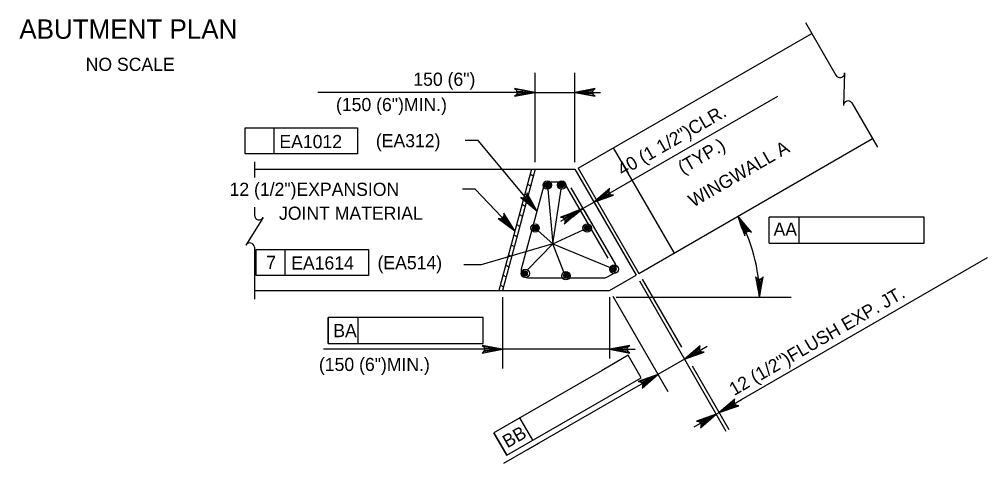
# Model space of a CAD drawing. Extents: x 638340 to 640241, y 295465 to 298435.
# Drawn here: x 638700.6 to 638921.3, y 296941.4 to 297042.7 of the extents above; entities that cross this region are included whole.
import ezdxf

# ---------------------------------------------------------------- set-up
doc = ezdxf.new("R2010")
doc.units = 0
for name, color, linetype in [('10', 7, 'Continuous'), ('3', 7, 'Continuous'), ('4', 7, 'Continuous'), ('5', 7, 'Continuous')]:
    doc.layers.add(name, color=color, linetype=linetype)

msp = doc.modelspace()

# ---------------------------------------------------------------- linework, layer by layer
at = {"layer": '10'}
for p, q in [((638827.99, 297008.75), (638881.22, 297039.49)), ((638841.83, 296984.78), (638895.06, 297015.51)), ((638835.98, 297013.37), (638849.83, 296989.39)), ((638754.21, 297008.57), (638827.21, 297008.57)), ((638817.35, 297008.57), (638809.94, 296980.88)), ((638818.15, 297008.57), (638810.73, 296980.88)), ((638827.21, 297008.57), (638841.17, 296984.39)), ((638827.99, 297008.75), (638841.83, 296984.78)), ((638817.05, 297007.44), (638817.74, 297007.04)), ((638816.43, 297005.14), (638817.12, 297004.74)), ((638815.82, 297002.83), (638816.51, 297002.43)), ((638815.2, 297000.52), (638815.89, 297000.12)), ((638814.58, 296998.21), (638815.27, 296997.82)), ((638813.96, 296995.91), (638814.65, 296995.51)), ((638813.34, 296993.6), (638814.03, 296993.2)), ((638812.73, 296991.29), (638813.42, 296990.89)), ((638812.11, 296988.99), (638812.8, 296988.59)), ((638811.49, 296986.68), (638812.18, 296986.28)), ((638810.87, 296984.37), (638811.56, 296983.97)), ((638835.09, 296980.88), (638841.17, 296984.39)), ((638810.25, 296982.07), (638810.94, 296981.67)), ((638754.21, 296980.88), (638835.09, 296980.88))]:
    msp.add_line(p, q, dxfattribs=at)
at = {"layer": '3'}
for p, q in [((638818.15, 297010.11), (638818.15, 297030.47)), ((638827.21, 297010.11), (638827.21, 297030.47)), ((638818.15, 297026.04), (638768.68, 297026.04)), ((638818.15, 297026.04), (638827.21, 297026.04)), ((638827.21, 297026.04), (638833.11, 297026.04)), ((638836.69, 297003.95), (638873.5, 297025.2)), ((638752.12, 297017.94), (638777.66, 297017.94)), ((638752.12, 297012.03), (638752.12, 297017.94)), ((638758.71, 297012.03), (638758.71, 297017.94)), ((638777.66, 297017.94), (638777.66, 297012.03)), ((638805.2, 297015.08), (638802.25, 297015.08)), ((638818.58, 296999.03), (638805.2, 297015.08)), ((638777.66, 297012.03), (638752.12, 297012.03)), ((638804.54, 297004.01), (638801.59, 297004.01)), ((638813.58, 296994.5), (638804.54, 297004.01)), ((638821.04, 297003.96), (638822.18, 296991.51)), ((638822.18, 296991.51), (638824.09, 297003.96)), ((638831.58, 297001), (638836.69, 297003.95)), ((638828.42, 296999.17), (638823.97, 296996.6)), ((638829.08, 296999.56), (638831.58, 297001)), ((638831.82, 297000.58), (638833.8, 296997.16)), ((638829.32, 296999.14), (638831.3, 296995.72)), ((638871.5, 296991.66), (638871.5, 296997.56)), ((638899.95, 296997.56), (638871.5, 296997.56)), ((638878.34, 296997.56), (638871.5, 296997.56)), ((638878.34, 296991.66), (638878.34, 296997.56)), ((638906.8, 296997.56), (638899.95, 296997.56)), ((638906.8, 296991.66), (638906.8, 296997.56)), ((638818.88, 296994.48), (638822.18, 296991.51)), ((638822.18, 296991.51), (638829.16, 296994.72)), ((638822.18, 296991.51), (638805.85, 296986.76)), ((638816.47, 296985.56), (638822.18, 296991.51)), ((638824.73, 296985.08), (638822.18, 296991.51)), ((638822.18, 296991.51), (638835.29, 296986.1)), ((638871.5, 296991.66), (638906.8, 296991.66)), ((638754.64, 296990.21), (638780.18, 296990.21)), ((638754.64, 296984.31), (638754.64, 296990.21)), ((638761.23, 296984.31), (638761.23, 296990.21)), ((638780.18, 296990.21), (638780.18, 296984.31)), ((638865.22, 296955.99), (638921.3, 296988.36)), ((638805.85, 296986.76), (638801.9, 296986.76)), ((638780.18, 296984.31), (638754.64, 296984.31)), ((638841.94, 296983.06), (638861.65, 296948.81)), ((638842.6, 296983.45), (638851.54, 296967.93)), ((638810.73, 296979.35), (638810.73, 296963.06)), ((638835.09, 296979.35), (638835.09, 296965.36)), ((638835.86, 296979.55), (638848.38, 296957.87)), ((638836.63, 296979.35), (638876.53, 296979.35)), ((638771.02, 296974.73), (638771.02, 296968.82)), ((638799.48, 296974.73), (638771.02, 296974.73)), ((638771.02, 296968.82), (638771.02, 296974.73)), ((638777.87, 296974.73), (638771.02, 296974.73)), ((638777.87, 296968.82), (638777.87, 296974.73)), ((638806.33, 296974.73), (638799.48, 296974.73)), ((638806.33, 296968.82), (638806.33, 296974.73)), ((638771.02, 296968.82), (638806.33, 296968.82)), ((638804.83, 296967.49), (638769.97, 296967.49)), ((638779.32, 296967.49), (638776.37, 296967.49)), ((638807.78, 296967.49), (638804.83, 296967.49)), ((638835.09, 296967.49), (638810.73, 296967.49)), ((638839.37, 296966.1), (638833.44, 296962.67)), ((638838.04, 296967.49), (638840.99, 296967.49)), ((638842.32, 296960.98), (638839.37, 296966.1)), ((638854.8, 296966.69), (638857.36, 296968.16)), ((638852.24, 296965.21), (638846.16, 296961.7)), ((638833.44, 296962.67), (638808.79, 296948.45)), ((638853.96, 296963.72), (638862.32, 296949.2)), ((638811.75, 296943.33), (638842.32, 296960.98)), ((638843.61, 296960.23), (638841.05, 296958.75)), ((638841.05, 296958.75), (638810.99, 296941.4)), ((638862.66, 296954.51), (638865.22, 296955.99)), ((638859.44, 296952.65), (638860.11, 296953.03)), ((638814.72, 296951.87), (638808.79, 296948.45)), ((638817.68, 296946.76), (638814.72, 296951.87)), ((638856.88, 296951.17), (638854.33, 296949.7)), ((638808.79, 296948.45), (638811.75, 296943.33)), ((638811.75, 296943.33), (638808.79, 296948.45)), ((638818.96, 296946), (638816.41, 296944.52))]:
    msp.add_line(p, q, dxfattribs=at)
for points in [[(638818.15, 297026.04), (638813.49, 297026.91), (638813.85, 297026.67), (638814.03, 297026.35), (638814.09, 297026.04), (638814.03, 297025.73), (638813.85, 297025.42), (638813.49, 297025.17), (638818.15, 297026.04), (638813.85, 297025.42), (638814.03, 297025.73), (638818.15, 297026.04), (638814.09, 297026.04), (638814.03, 297026.35), (638818.15, 297026.04), (638813.85, 297026.67)], [(638827.21, 297026.04), (638831.87, 297025.17), (638831.51, 297025.42), (638831.33, 297025.73), (638831.27, 297026.04), (638831.33, 297026.35), (638831.51, 297026.67), (638831.87, 297026.91), (638827.21, 297026.04), (638831.51, 297026.67), (638831.33, 297026.35), (638827.21, 297026.04), (638831.27, 297026.04), (638831.33, 297025.73), (638827.21, 297026.04), (638831.51, 297025.42)], [(638831.58, 297001), (638836.06, 297002.57), (638835.62, 297002.61), (638835.3, 297002.79), (638835.1, 297003.03), (638834.99, 297003.33), (638834.99, 297003.69), (638835.18, 297004.09), (638831.58, 297001), (638834.99, 297003.69), (638834.99, 297003.33), (638831.58, 297001), (638835.1, 297003.03), (638835.3, 297002.79), (638831.58, 297001), (638835.62, 297002.61)], [(638818.58, 296999.03), (638816.27, 297003.17), (638816.31, 297002.74), (638816.19, 297002.39), (638815.98, 297002.15), (638815.71, 297001.99), (638815.35, 297001.94), (638814.93, 297002.05), (638818.58, 296999.03), (638815.35, 297001.94), (638815.71, 297001.99), (638818.58, 296999.03), (638815.98, 297002.15), (638816.19, 297002.39), (638818.58, 296999.03), (638816.31, 297002.74)], [(638828.42, 296999.17), (638823.94, 296997.6), (638824.38, 296997.56), (638824.7, 296997.38), (638824.9, 296997.14), (638825.01, 296996.84), (638825, 296996.48), (638824.82, 296996.08), (638828.42, 296999.17), (638825, 296996.48), (638825.01, 296996.84), (638828.42, 296999.17), (638824.9, 296997.14), (638824.7, 296997.38), (638828.42, 296999.17), (638824.38, 296997.56)], [(638813.58, 296994.5), (638811.01, 296998.48), (638811.07, 296998.05), (638810.97, 296997.7), (638810.78, 296997.44), (638810.52, 296997.26), (638810.17, 296997.18), (638809.74, 296997.27), (638813.58, 296994.5), (638810.17, 296997.18), (638810.52, 296997.26), (638813.58, 296994.5), (638810.78, 296997.44), (638810.97, 296997.7), (638813.58, 296994.5), (638811.07, 296998.05)], [(638864.38, 296997.79), (638865.94, 296993.32), (638865.98, 296993.75), (638866.16, 296994.07), (638866.4, 296994.27), (638866.7, 296994.38), (638867.06, 296994.38), (638867.46, 296994.19), (638864.38, 296997.79), (638867.06, 296994.38), (638866.7, 296994.38), (638864.38, 296997.79), (638866.4, 296994.27), (638866.16, 296994.07), (638864.38, 296997.79), (638865.98, 296993.75)], [(638869.3, 296979.35), (638870.18, 296984.01), (638869.93, 296983.65), (638869.61, 296983.46), (638869.3, 296983.41), (638868.99, 296983.46), (638868.68, 296983.65), (638868.43, 296984.01), (638869.3, 296979.35), (638868.68, 296983.65), (638868.99, 296983.46), (638869.3, 296979.35), (638869.3, 296983.41), (638869.61, 296983.46), (638869.3, 296979.35), (638869.93, 296983.65)], [(638810.73, 296967.49), (638806.07, 296968.36), (638806.43, 296968.11), (638806.62, 296967.8), (638806.67, 296967.49), (638806.62, 296967.18), (638806.43, 296966.86), (638806.07, 296966.61), (638810.73, 296967.49), (638806.43, 296966.86), (638806.62, 296967.18), (638810.73, 296967.49), (638806.67, 296967.49), (638806.62, 296967.8), (638810.73, 296967.49), (638806.43, 296968.11)], [(638835.09, 296967.49), (638839.75, 296966.61), (638839.39, 296966.86), (638839.2, 296967.18), (638839.15, 296967.49), (638839.2, 296967.8), (638839.39, 296968.11), (638839.75, 296968.36), (638835.09, 296967.49), (638839.39, 296968.11), (638839.2, 296967.8), (638835.09, 296967.49), (638839.15, 296967.49), (638839.2, 296967.18), (638835.09, 296967.49), (638839.39, 296966.86)], [(638852.22, 296965.2), (638856.69, 296966.78), (638856.26, 296966.81), (638855.94, 296966.99), (638855.74, 296967.23), (638855.63, 296967.53), (638855.63, 296967.89), (638855.82, 296968.29), (638852.22, 296965.2), (638855.63, 296967.89), (638855.63, 296967.53), (638852.22, 296965.2), (638855.74, 296967.23), (638855.94, 296966.99), (638852.22, 296965.2), (638856.26, 296966.81)], [(638846.16, 296961.7), (638841.69, 296960.13), (638842.13, 296960.1), (638842.44, 296959.92), (638842.64, 296959.67), (638842.75, 296959.37), (638842.75, 296959.01), (638842.56, 296958.62), (638846.16, 296961.7), (638842.75, 296959.01), (638842.75, 296959.37), (638846.16, 296961.7), (638842.64, 296959.67), (638842.44, 296959.92), (638846.16, 296961.7), (638842.13, 296960.1)], [(638860.11, 296953.04), (638864.58, 296954.61), (638864.15, 296954.65), (638863.83, 296954.82), (638863.63, 296955.07), (638863.52, 296955.37), (638863.52, 296955.73), (638863.71, 296956.12), (638860.11, 296953.04), (638863.52, 296955.73), (638863.52, 296955.37), (638860.11, 296953.04), (638863.63, 296955.07), (638863.83, 296954.82), (638860.11, 296953.04), (638864.15, 296954.65)], [(638859.43, 296952.64), (638854.96, 296951.07), (638855.39, 296951.03), (638855.71, 296950.86), (638855.91, 296950.61), (638856.02, 296950.32), (638856.02, 296949.95), (638855.83, 296949.56), (638859.43, 296952.64), (638856.02, 296949.95), (638856.02, 296950.32), (638859.43, 296952.64), (638855.91, 296950.61), (638855.71, 296950.86), (638859.43, 296952.64), (638855.39, 296951.03)]]:
    msp.add_lwpolyline(points, dxfattribs=at)
for points in [[(638815.2, 297026.53), (638815.2, 297025.55), (638818.15, 297026.04)], [(638830.16, 297026.53), (638830.16, 297025.55), (638827.21, 297026.04)], [(638817.07, 297001.61), (638816.31, 297000.98), (638818.58, 296999.03)], [(638833.89, 297002.9), (638834.38, 297002.05), (638831.58, 297001)], [(638826.28, 296998.51), (638826.77, 296997.65), (638829.08, 296999.56)], [(638811.91, 296996.98), (638811.19, 296996.3), (638813.58, 296994.5)], [(638865.28, 296995.01), (638866.15, 296995.47), (638864.34, 296997.85)], [(638869.68, 296982.32), (638868.69, 296982.28), (638869.3, 296979.35)], [(638807.78, 296967.98), (638807.78, 296967), (638810.73, 296967.49)], [(638838.04, 296967.98), (638838.04, 296967), (638835.09, 296967.49)], [(638854.55, 296967.11), (638855.04, 296966.26), (638852.24, 296965.21)], [(638843.36, 296960.65), (638843.85, 296959.8), (638846.16, 296961.7)], [(638862.42, 296954.93), (638862.91, 296954.08), (638860.11, 296953.03)], [(638856.64, 296951.6), (638857.13, 296950.75), (638859.44, 296952.65)]]:
    msp.add_lwpolyline(points, close=True, dxfattribs=at)
for centre in [(638820.95, 297004.91), (638824.24, 297004.91), (638818.17, 296995.12), (638830.04, 296995.12), (638836.18, 296985.73), (638815.92, 296984.76), (638825.2, 296984.24)]:
    msp.add_circle(centre, 0.962, dxfattribs=at)
msp.add_arc((638832.29, 296979.35), 37.01, 0, 29.8962, dxfattribs=at)
at = {"layer": '4'}
for p, q in [((638879.79, 297041.96), (638886.72, 297029.97)), ((638888.71, 297030.5), (638888.43, 297023.08)), ((638890.36, 297023.66), (638896.2, 297013.54)), ((638754.21, 297010.21), (638754.21, 297006.62)), ((638754.21, 296999.84), (638754.21, 296998.02)), ((638756.2, 296997.49), (638752.25, 296991.21)), ((638754.21, 296990.74), (638754.21, 296978.87))]:
    msp.add_line(p, q, dxfattribs=at)
for centre, start, end in [((638887.64, 297030.5), 210, 0), ((638889.49, 297023.04), 35.3286, 177.8672), ((638755.28, 296998.02), 180, 330), ((638753.15, 296990.64), 5.3286, 147.8672)]:
    msp.add_arc(centre, 1.07, start, end, dxfattribs=at)
at = {"layer": '5'}
for p, q in [((638820.06, 297004.54), (638815.01, 296985.71)), ((638821.54, 297005.68), (638823.77, 297005.68)), ((638825.1, 297004.91), (638834.71, 296988.26)), ((638826.35, 297004.29), (638836.46, 296986.78)), ((638816.49, 296983.77), (638833.9, 296983.77)), ((638834.67, 296983.98), (638835.9, 296984.68))]:
    msp.add_line(p, q, dxfattribs=at)
for centre, radius in [((638821, 297004.89), 0.625), ((638821, 297004.89), 0.469), ((638821, 297004.89), 0.313), ((638821, 297004.89), 0.156), ((638824.18, 297004.91), 0.625), ((638824.18, 297004.91), 0.469), ((638824.18, 297004.91), 0.313), ((638824.18, 297004.91), 0.156), ((638818.21, 296995.1), 0.625), ((638818.21, 296995.1), 0.469), ((638818.21, 296995.1), 0.313), ((638818.21, 296995.1), 0.156), ((638830.04, 296995.12), 0.625), ((638830.04, 296995.12), 0.469), ((638830.04, 296995.12), 0.313), ((638830.04, 296995.12), 0.156), ((638836.02, 296985.81), 0.625), ((638836.02, 296985.81), 0.469), ((638836.02, 296985.81), 0.313), ((638836.02, 296985.81), 0.156), ((638815.76, 296984.76), 0.625), ((638815.76, 296984.76), 0.469), ((638815.76, 296984.76), 0.313), ((638815.76, 296984.76), 0.156), ((638825.29, 296984.34), 0.625), ((638825.29, 296984.34), 0.469), ((638825.29, 296984.34), 0.313), ((638825.29, 296984.34), 0.156)]:
    msp.add_circle(centre, radius, dxfattribs=at)
for centre, start, end in [((638821.54, 297004.15), 90, 165), ((638823.77, 297004.15), 30, 90), ((638835.13, 296986.01), 300, 30), ((638816.5, 296985.31), 165, 270), ((638833.9, 296985.31), 270, 300)]:
    msp.add_arc(centre, 1.54, start, end, dxfattribs=at)

# ---------------------------------------------------------------- texts
at = {"layer": '3'}
for s, height, p in [('ABUTMENT PLAN', 4.4294, (638700.63, 297038.26)), ('NO SCALE', 3, (638715.75, 297030.93)), ('150 (6")', 3, (638790.42, 297027.54)), ('(150 (6")MIN.)', 3.0001, (638772.8, 297021.76)), ('EA1012', 3, (638759.9, 297013.33)), ('(EA312)', 3, (638781.88, 297013.53)), ('12 (1/2")EXPANSION', 3.0001, (638748.54, 297002.45)), ('JOINT MATERIAL', 3.0001, (638759.81, 296996.99)), ('AA', 3, (638872.51, 296993.34)), ('7', 3, (638756.9, 296985.79)), ('EA1614', 3, (638762.59, 296985.65)), ('(EA514)', 3, (638782.26, 296985.71)), ('BA', 3, (638772.18, 296970.23)), ('(150 (6")MIN.)', 3.0001, (638768.91, 296962.52))]:
    msp.add_text(s, height=height, dxfattribs=at).set_placement(p)
for s, height, rotation, p in [(' 40 (1 1/2")CLR.', 3.0001, 30.0018, (638837.08, 297006.34)), ('(TYP.)', 3, 30.0018, (638851.81, 297007.32)), ('WINGWALL A', 3, 30, (638854.22, 296999.77)), ('12 (1/2")FLUSH EXP. JT.', 3.0001, 30.0031, (638863.51, 296956.79)), ('BB', 3, 30, (638811.86, 296944.86))]:
    msp.add_text(s, height=height, rotation=rotation, dxfattribs=at).set_placement(p)

doc.saveas('drawing.dxf')
